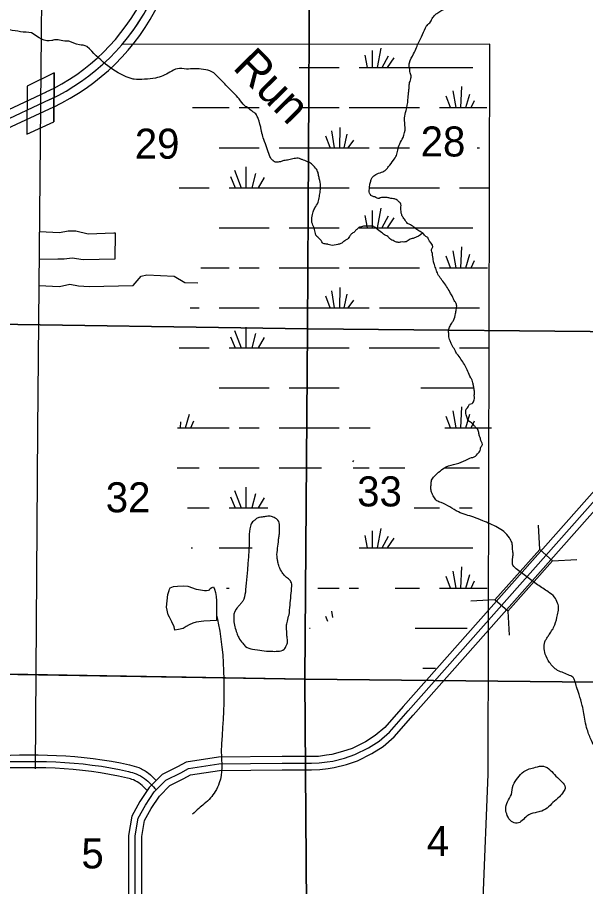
# Model space of a CAD drawing. Extents: x 380424 to 701066, y 1117407 to 1412949.
# Drawn here: x 516988 to 525500, y 1360453 to 1373482 of the extents above; entities that cross this region are included whole.
import ezdxf

# ---------------------------------------------------------------- set-up
doc = ezdxf.new("R2010")
doc.units = 0
for name, color, linetype in [('Bridges   Interstate', 7, 'Continuous'), ('Bridges and Drawbridges County Highways', 7, 'Continuous'), ('Cities Incorporated Area', 7, 'Continuous'), ('County Route Divided Highway Outline and Fill', 7, 'Continuous'), ('County Routes Highway Center Lines', 7, 'Continuous'), ('Interstate Divided Highway Outline and Fill', 7, 'Continuous'), ('Interstate Highway Center Lines', 7, 'Continuous'), ('Lakes and Ponds', 7, 'Continuous'), ('Local Roads Paved', 7, 'Continuous'), ('Masks for Road Features', 7, 'Continuous'), ('Narrow Canals', 7, 'Continuous'), ('Narrow River Creek and Branch and Slough', 7, 'Continuous'), ('Narrow River Creek and Branch and Slough Text', 7, 'Continuous'), ('Section Lines', 7, 'Continuous'), ('Section Numbers', 7, 'Continuous'), ('State Route Divided Highway Outline and Fill', 7, 'Continuous'), ('State Routes Highway Center Lines', 7, 'Continuous'), ('Swamps', 7, 'Continuous'), ('Township  and Range lines', 7, 'Continuous')]:
    doc.layers.add(name, color=color, linetype=linetype)

msp = doc.modelspace()

# ---------------------------------------------------------------- linework, layer by layer
at = {"layer": 'Bridges   Interstate'}
for p, q in [((517539, 1372650), (517532, 1371919)), ((517137, 1372451), (517130, 1371731))]:
    msp.add_line(p, q, dxfattribs=at)
at = {"layer": 'Bridges and Drawbridges County Highways'}
for p, q in [((524814, 1365507), (524793, 1365869)), ((525005, 1365337), (525367, 1365358)), ((524141, 1364751), (523780, 1364730)), ((524333, 1364581), (524354, 1364220))]:
    msp.add_line(p, q, dxfattribs=at)
msp.add_lwpolyline([(524141, 1364751), (524814, 1365507), (525005, 1365337), (524333, 1364581)], close=True, dxfattribs=at)
at = {"layer": 'Cities Incorporated Area'}
msp.add_lwpolyline([(492934, 1333036), (499624, 1332983), (499682, 1337041), (499228, 1338324), (499262, 1342354), (499959, 1342352), (500002, 1346473), (500786, 1347988), (501534, 1348003), (501556, 1353250), (507112, 1353224), (518771, 1353171), (518717, 1358404), (523888, 1358404), (524039, 1362139), (524067, 1373082), (518556, 1373075)], dxfattribs=at)
msp.add_arc((516112, 1375160), 3212, 319.5366, 334.0599, dxfattribs=at)
at = {"layer": 'County Route Divided Highway Outline and Fill'}
for points in [[(532882, 1374583), (522767, 1363155), (522493, 1362840), (522349, 1362716), (522201, 1362623), (522005, 1362525), (521860, 1362477), (521696, 1362435), (521616, 1362424), (521498, 1362406), (521391, 1362402), (520953, 1362402), (519999, 1362394), (519518, 1362321), (519388, 1362250), (519155, 1362133), (518960, 1361938), (518820, 1361728), (518700, 1361511), (518651, 1361222), (518674, 1352866), (518564, 1344885)], [(518764, 1344884), (518874, 1352865), (518851, 1361205), (518891, 1361445), (518991, 1361624), (519116, 1361811), (519273, 1361969), (519481, 1362073), (519583, 1362129), (520015, 1362194), (520954, 1362202), (521395, 1362202), (521517, 1362207), (521643, 1362226), (521733, 1362238), (521916, 1362285), (522081, 1362340), (522299, 1362448), (522468, 1362555), (522634, 1362697), (522917, 1363023), (533032, 1374450)]]:
    msp.add_lwpolyline(points, dxfattribs=at)
at = {"layer": 'County Routes Highway Center Lines'}
msp.add_lwpolyline([(518663, 1344784), (518774, 1352865), (518751, 1361213), (518796, 1361478), (518906, 1361676), (519038, 1361875), (519214, 1362051), (519434, 1362161), (519550, 1362225), (520007, 1362294), (520954, 1362302), (521393, 1362302), (521508, 1362307), (521630, 1362325), (521714, 1362336), (521888, 1362381), (522043, 1362432), (522250, 1362536), (522408, 1362635), (522563, 1362768), (522842, 1363089), (532957, 1374516)], dxfattribs=at)
at = {"layer": 'Interstate Divided Highway Outline and Fill'}
for p, q in [((512747, 1370174), (517422, 1372364)), ((517528, 1372138), (512853, 1369948))]:
    msp.add_line(p, q, dxfattribs=at)
for radius in [3087, 3337]:
    msp.add_arc((516112, 1375160), radius, 295.0995, 334.0599, dxfattribs=at)
at = {"layer": 'Interstate Highway Center Lines'}
msp.add_line((517475, 1372251), (512800, 1370061), dxfattribs=at)
msp.add_arc((516112, 1375160), 3212, 295.0995, 334.0599, dxfattribs=at)
at = {"layer": 'Lakes and Ponds'}
msp.add_lwpolyline([(519971, 1364443), (519781, 1364432), (519665, 1364416), (519617, 1364401), (519559, 1364379), (519517, 1364353), (519470, 1364321), (519401, 1364306), (519348, 1364295), (519348, 1364306), (519343, 1364311), (519343, 1364321), (519337, 1364348), (519301, 1364422), (519269, 1364490), (519248, 1364527), (519221, 1364644), (519232, 1364739), (519242, 1364834), (519264, 1364892), (519269, 1364913), (519279, 1364934), (519327, 1364950), (519385, 1364955), (519475, 1364960), (519543, 1364955), (519665, 1364913), (519702, 1364908), (519760, 1364897), (519792, 1364892), (519823, 1364892), (519850, 1364897), (519866, 1364902), (519876, 1364923), (519903, 1364939), (519924, 1364945), (519940, 1364913), (519955, 1364860), (519966, 1364802), (519971, 1364739)], close=True, dxfattribs=at)
for points in [[(520407, 1364905), (520461, 1365692), (520479, 1365858), (520512, 1365920), (520537, 1365941), (520570, 1365970), (520617, 1365988), (520656, 1365992), (520721, 1366003), (520794, 1366003), (520848, 1365977), (520891, 1365948), (520916, 1365855), (520916, 1365829), (520913, 1365743), (520902, 1365674), (520898, 1365620), (520880, 1365371), (520891, 1365317), (520909, 1365248), (520956, 1365161), (520992, 1365111), (521050, 1365067), (521086, 1365024), (521097, 1364988), (521097, 1364959), (521072, 1364670), (521057, 1364529), (521032, 1364432), (521017, 1364356), (521025, 1364259), (521028, 1364197), (521035, 1364158), (521028, 1364093), (521017, 1364071), (521003, 1364035), (520985, 1364010), (520887, 1363981), (520790, 1363981), (520512, 1364013), (520407, 1364053), (520364, 1364100), (520303, 1364186), (520274, 1364255), (520230, 1364446), (520263, 1364613), (520288, 1364641), (520324, 1364681), (520357, 1364721), (520378, 1364761), (520407, 1364905)], [(525007, 1361715), (525107, 1361799), (525170, 1361878), (525193, 1361941), (525149, 1362021), (525054, 1362110), (524970, 1362200), (524869, 1362258), (524748, 1362242), (524574, 1362179), (524484, 1362084), (524415, 1361973), (524389, 1361836), (524331, 1361725), (524304, 1361614), (524326, 1361519), (524389, 1361429), (524473, 1361403), (524621, 1361509), (524743, 1361561), (524816, 1361577), (524922, 1361630), (525007, 1361715)]]:
    msp.add_spline(points, degree=3, dxfattribs=at)
at = {"layer": 'Local Roads Paved'}
for points in [[(518204, 1395197), (518154, 1394842), (518069, 1394603), (517816, 1394145), (517668, 1393892), (517563, 1393660), (517563, 1393125), (517528, 1392688), (517514, 1391246), (517486, 1387536), (517404, 1379706), (517289, 1367298), (517256, 1362220)], [(517313, 1369856), (517593, 1369861), (517687, 1369861), (517810, 1369880), (517971, 1369852), (518454, 1369861), (518459, 1370250), (518431, 1370250), (518047, 1370231), (517862, 1370278), (517749, 1370278), (517621, 1370254), (517317, 1370268)], [(517309, 1369464), (517621, 1369449), (517772, 1369482), (517905, 1369459), (518061, 1369449), (518724, 1369463), (518842, 1369605), (518928, 1369624), (519335, 1369605), (519496, 1369506), (519690, 1369501)]]:
    msp.add_lwpolyline(points, dxfattribs=at)
at = {"layer": 'Masks for Road Features'}
msp.add_lwpolyline([(517137, 1372451), (517130, 1371731), (517532, 1371919), (517539, 1372650)], close=True, dxfattribs=at)
msp.add_lwpolyline([(519066, 1362044), (518960, 1361938), (518932, 1361896)], dxfattribs=at)
at = {"layer": 'Narrow Canals'}
for points in [[(519971, 1364528), (519998, 1364401), (520040, 1362473)], [(520040, 1362473), (520013, 1362010), (519950, 1361878), (519881, 1361783), (519786, 1361693), (519707, 1361625), (519612, 1361540)]]:
    msp.add_spline(points, degree=3, dxfattribs=at)
at = {"layer": 'Narrow River Creek and Branch and Slough'}
msp.add_line((524781, 1364978), (524458, 1365218), dxfattribs=at)
for points in [[(517200, 1373250), (516871, 1373294), (516613, 1373362), (516470, 1373394), (516438, 1373399), (516380, 1373442), (516343, 1373484), (516333, 1373500), (516322, 1373542), (516311, 1373626), (516317, 1373648), (516343, 1373753), (516354, 1373790), (516354, 1373906), (516333, 1374007), (516301, 1374086), (516264, 1374133), (516179, 1374223), (516116, 1374265), (516037, 1374313), (515973, 1374366), (515915, 1374403), (515847, 1374456)], [(523589, 1368419), (523557, 1368462), (523541, 1368499), (523494, 1368573), (523478, 1368620), (523462, 1368652), (523451, 1368694), (523451, 1368747), (523446, 1368784), (523462, 1368837), (523494, 1368900), (523520, 1368937), (523552, 1369043), (523562, 1369101), (523568, 1369169), (523552, 1369212), (523531, 1369238), (523520, 1369264), (523499, 1369307), (523467, 1369365), (523362, 1369528), (523309, 1369597), (523288, 1369634), (523261, 1369703), (523235, 1369777), (523219, 1369829), (523214, 1369866), (523198, 1369967), (523193, 1370004), (523209, 1370041), (523145, 1370157), (523140, 1370173), (523108, 1370199), (523066, 1370241), (523003, 1370284), (522944, 1370326), (522876, 1370373), (522834, 1370395), (522786, 1370458), (522754, 1370505), (522739, 1370548), (522733, 1370611), (522733, 1370643), (522733, 1370680), (522712, 1370711), (522675, 1370743), (522649, 1370759), (522622, 1370764), (522580, 1370769), (522527, 1370780), (522469, 1370780), (522416, 1370775), (522406, 1370769), (522342, 1370791), (522316, 1370796), (522295, 1370806), (522263, 1370849), (522263, 1370933), (522263, 1370949), (522279, 1371012), (522284, 1371039), (522305, 1371081), (522358, 1371129), (522443, 1371160), (522511, 1371202), (522548, 1371245), (522622, 1371340), (522665, 1371414), (522686, 1371493), (522717, 1371588), (522765, 1371683), (522797, 1371831), (522786, 1371974), (522812, 1372084), (522839, 1372248), (522849, 1372354), (522855, 1372417), (522860, 1372486), (522881, 1372560), (522886, 1372607), (522876, 1372634), (522865, 1372708), (522855, 1372766), (522860, 1372803), (522923, 1372935), (522966, 1373030), (523040, 1373193), (523103, 1373325), (523124, 1373362), (523177, 1373415), (523209, 1373479), (523230, 1373505), (523272, 1373542), (523330, 1373579), (523393, 1373616), (523562, 1373711), (523741, 1373856)], [(517758, 1373125), (517642, 1373135), (517600, 1373146), (517526, 1373141), (517505, 1373135), (517200, 1373250)], [(518035, 1373042), (518028, 1373046), (517917, 1373072), (517758, 1373125)], [(523058, 1370247), (522929, 1370173), (522871, 1370157), (522812, 1370120), (522775, 1370115), (522733, 1370115), (522707, 1370109), (522654, 1370120), (522633, 1370130), (522570, 1370162), (522559, 1370178), (522506, 1370215), (522443, 1370257), (522364, 1370321), (522311, 1370352), (522247, 1370352), (522173, 1370352), (522142, 1370342), (522115, 1370336), (522073, 1370305), (522036, 1370268), (521994, 1370236), (521962, 1370199), (521941, 1370167), (521904, 1370141), (521878, 1370125), (521835, 1370093), (521788, 1370078), (521682, 1370067), (521645, 1370078), (521629, 1370083), (521571, 1370093), (521550, 1370120), (521497, 1370178), (521460, 1370220), (521450, 1370262), (521424, 1370347), (521397, 1370431), (521408, 1370527), (521418, 1370569), (521445, 1370627), (521492, 1370711), (521503, 1370754), (521519, 1370838), (521529, 1370923), (521519, 1371039), (521503, 1371097), (521492, 1371155), (521455, 1371224), (521392, 1371287), (521334, 1371319), (521255, 1371350), (521212, 1371366), (521133, 1371366), (521054, 1371345), (520980, 1371335), (520927, 1371319), (520858, 1371313), (520853, 1371313), (520827, 1371329), (520795, 1371356), (520779, 1371382), (520763, 1371414), (520726, 1371525), (520679, 1371651), (520652, 1371746), (520642, 1371794), (520594, 1371968), (520568, 1372021), (520547, 1372047), (520505, 1372074), (520447, 1372121), (520394, 1372158), (520309, 1372259), (520151, 1372428), (519998, 1372586), (519903, 1372665), (519776, 1372702), (519644, 1372713), (519522, 1372708), (519385, 1372713), (519274, 1372660), (519169, 1372607), (519056, 1372572), (518894, 1372554), (518735, 1372554), (518677, 1372570), (518619, 1372591), (518035, 1373042)], [(524458, 1365218), (524420, 1365254), (524409, 1365393), (524414, 1365449), (524403, 1365527), (524403, 1365567), (524386, 1365631), (524360, 1365679), (524275, 1365774), (524180, 1365837), (523958, 1365937), (523826, 1365990), (523594, 1366069), (523335, 1366212), (523272, 1366238), (523224, 1366296), (523193, 1366365), (523182, 1366423), (523187, 1366487), (523193, 1366545), (523235, 1366603), (523319, 1366682), (523409, 1366745), (523562, 1366788), (523705, 1366846), (523789, 1366883), (523832, 1366893), (523895, 1366957), (523916, 1366978), (523932, 1367041), (523953, 1367078), (523927, 1367163), (523927, 1367168), (523911, 1367205), (523900, 1367258), (523890, 1367289), (523874, 1367316), (523853, 1367337), (523826, 1367369), (523800, 1367395), (523752, 1367432), (523747, 1367437), (523721, 1367495), (523710, 1367527), (523705, 1367564), (523721, 1367622), (523742, 1367643), (523763, 1367685), (523800, 1367696), (523832, 1367749), (523837, 1367786), (523832, 1367807), (523837, 1367860), (523837, 1367865), (523832, 1367897), (523821, 1367955), (523811, 1368002), (523800, 1368044), (523779, 1368081), (523737, 1368176), (523647, 1368340), (523589, 1368419)], [(525946, 1361984), (525909, 1362021), (525872, 1362068), (525814, 1362200), (525772, 1362322), (525693, 1362448), (525587, 1362644), (525524, 1362807), (525492, 1362934), (525450, 1363166), (525402, 1363335), (525365, 1363446), (525339, 1363536), (525318, 1363583), (525260, 1363620), (525170, 1363657), (525080, 1363694), (524959, 1363815), (524896, 1363937), (524880, 1364048), (524901, 1364148), (524927, 1364190), (524959, 1364238), (525001, 1364301), (525038, 1364375), (525080, 1364528), (525096, 1364618), (525080, 1364702), (525033, 1364792), (524938, 1364871), (524781, 1364978)]]:
    msp.add_spline(points, degree=3, dxfattribs=at)
at = {"layer": 'Section Lines'}
for points in [[(521365, 1374116), (521334, 1368815), (515992, 1368894), (516030, 1374159), (516030, 1374171), (516038, 1374171)], [(526670, 1374041), (526628, 1368762), (526620, 1368762), (521346, 1368815), (521334, 1368815), (521365, 1374116)], [(521334, 1368815), (521334, 1368809), (521294, 1363562), (515953, 1363651), (515992, 1368894)], [(526628, 1368762), (526627, 1368753), (526590, 1363510), (521299, 1363562), (521294, 1363562), (521334, 1368809), (521334, 1368815), (521346, 1368815), (526620, 1368762)], [(521294, 1363562), (521334, 1358108), (516015, 1358137), (515953, 1363645), (515953, 1363651)], [(526590, 1363510), (526631, 1358071), (521334, 1358108), (521294, 1363562), (521299, 1363562)]]:
    msp.add_lwpolyline(points, close=True, dxfattribs=at)
at = {"layer": 'State Route Divided Highway Outline and Fill'}
msp.add_lwpolyline([(519066, 1362044), (518960, 1361938), (518932, 1361896)], dxfattribs=at)
for points in [[(475822, 1362272), (476001, 1362423), (476161, 1362503), (476333, 1362575), (476505, 1362610), (476730, 1362645), (479522, 1362592), (479713, 1362605), (479922, 1362636), (480105, 1362693), (480250, 1362750), (480396, 1362826), (480633, 1362965), (481722, 1363646), (482071, 1363831), (482304, 1363916), (482537, 1363966), (482775, 1363987), (483141, 1363980), (484014, 1363966), (486588, 1363946), (489396, 1363913), (491129, 1363900), (491519, 1363900), (491985, 1363926), (492443, 1363940), (493778, 1363893), (494974, 1363886), (495278, 1363906), (495566, 1363957), (495817, 1364041), (496051, 1364132), (496287, 1364247), (496541, 1364423), (496995, 1364723), (497239, 1364893), (497402, 1364978), (497560, 1365043), (497710, 1365080), (497882, 1365087), (498955, 1365094), (499048, 1365100), (499151, 1365128), (499284, 1365189), (499534, 1365347), (499670, 1365426), (499819, 1365478), (499974, 1365508), (500167, 1365514), (500587, 1365541), (500959, 1365554), (501315, 1365594), (502039, 1365668), (502292, 1365681), (502512, 1365674), (502716, 1365631), (502897, 1365558), (503064, 1365461), (503405, 1365257), (503552, 1365196), (503697, 1365160), (503838, 1365148), (504421, 1365148), (505343, 1365134), (506346, 1365101), (506605, 1365087), (507174, 1365081), (507461, 1365087), (507709, 1365087), (507983, 1365087), (509644, 1365061), (510926, 1365041), (511452, 1365020), (511640, 1364970), (511878, 1364885), (512071, 1364778), (512279, 1364625), (512384, 1364536), (512529, 1364340), (512662, 1364088), (512870, 1363557), (513144, 1362911), (513340, 1362672), (513615, 1362472), (513820, 1362379), (513997, 1362324), (514229, 1362305), (518668, 1362278), (518806, 1362238), (518953, 1362152), (519066, 1362044)], [(518932, 1361896), (518832, 1361991), (518726, 1362052), (518638, 1362078), (514220, 1362105), (513959, 1362126), (513749, 1362191), (513514, 1362298), (513202, 1362525), (512971, 1362807), (512685, 1363482), (512479, 1364005), (512359, 1364233), (512237, 1364398), (512155, 1364469), (511963, 1364610), (511796, 1364702), (511580, 1364778), (511422, 1364821), (510920, 1364841), (509641, 1364861), (507981, 1364887), (507709, 1364887), (507463, 1364887), (507176, 1364881), (506598, 1364888), (506337, 1364901), (505339, 1364934), (504420, 1364948), (503829, 1364948), (503664, 1364962), (503489, 1365006), (503315, 1365078), (502963, 1365288), (502809, 1365378), (502657, 1365439), (502488, 1365475), (502294, 1365481), (502054, 1365468), (501337, 1365395), (500973, 1365355), (500597, 1365341), (500177, 1365315), (499997, 1365308), (499872, 1365284), (499754, 1365243), (499637, 1365175), (499380, 1365013), (499220, 1364940), (499082, 1364902), (498962, 1364894), (497887, 1364888), (497739, 1364881), (497623, 1364852), (497487, 1364797), (497343, 1364722), (497107, 1364558), (496654, 1364257), (496388, 1364074), (496131, 1363948), (495885, 1363852), (495615, 1363763), (495302, 1363707), (494980, 1363686), (493774, 1363693), (492442, 1363740), (491993, 1363727), (491525, 1363700), (491128, 1363700), (489394, 1363713), (486586, 1363746), (484011, 1363767), (483137, 1363780), (482782, 1363786), (482567, 1363767), (482360, 1363723), (482153, 1363648), (481822, 1363473), (480736, 1362793), (480493, 1362651), (480333, 1362568), (480171, 1362504), (479967, 1362441), (479735, 1362406), (479527, 1362392), (476743, 1362445), (476541, 1362414), (476393, 1362383), (476245, 1362321), (476111, 1362254), (475959, 1362126)]]:
    msp.add_spline(points, degree=3, dxfattribs=at)
at = {"layer": 'State Routes Highway Center Lines'}
msp.add_spline([(475889, 1362198), (476056, 1362338), (476203, 1362412), (476363, 1362479), (476523, 1362512), (476736, 1362545), (479524, 1362492), (479724, 1362505), (479944, 1362539), (480138, 1362599), (480291, 1362659), (480445, 1362739), (480685, 1362879), (481772, 1363560), (482112, 1363740), (482332, 1363820), (482552, 1363866), (482779, 1363887), (483139, 1363880), (484013, 1363866), (486587, 1363846), (489395, 1363813), (491129, 1363800), (491522, 1363800), (491989, 1363826), (492443, 1363840), (493776, 1363793), (494977, 1363786), (495290, 1363806), (495590, 1363860), (495851, 1363947), (496091, 1364040), (496337, 1364160), (496598, 1364340), (497051, 1364641), (497291, 1364807), (497445, 1364887), (497591, 1364947), (497725, 1364981), (497885, 1364987), (498958, 1364994), (499065, 1365001), (499185, 1365034), (499332, 1365101), (499585, 1365261), (499712, 1365334), (499845, 1365381), (499986, 1365408), (500172, 1365415), (500592, 1365441), (500966, 1365455), (501326, 1365495), (502046, 1365568), (502293, 1365581), (502500, 1365575), (502687, 1365535), (502853, 1365468), (503013, 1365374), (503360, 1365168), (503520, 1365101), (503680, 1365061), (503834, 1365048), (504421, 1365048), (505341, 1365034), (506341, 1365001), (506601, 1364987), (507175, 1364981), (507462, 1364987), (507709, 1364987), (507982, 1364987), (509643, 1364961), (510923, 1364941), (511437, 1364921), (511610, 1364874), (511837, 1364794), (512017, 1364694), (512217, 1364547), (512310, 1364467), (512444, 1364287), (512570, 1364047), (512777, 1363520), (513057, 1362859), (513271, 1362599), (513564, 1362385), (513784, 1362285), (513978, 1362225), (514224, 1362205), (518653, 1362178), (518766, 1362145), (518893, 1362072), (519067, 1361904)], degree=3, dxfattribs=at)
at = {"layer": 'Swamps'}
for p, q in [((522301, 1372987), (522301, 1372729)), ((522433, 1373023), (522375, 1372729)), ((522192, 1372915), (522229, 1372729)), ((522542, 1372903), (522448, 1372728)), ((522627, 1372878), (522527, 1372729)), ((521510, 1372729), (521810, 1372729)), ((522110, 1372729), (523810, 1372729)), ((523560, 1372129), (523514, 1372383)), ((523631, 1372129), (523648, 1372445)), ((523708, 1372129), (523766, 1372333)), ((523475, 1372129), (523410, 1372301)), ((523784, 1372129), (523833, 1372237)), ((520310, 1372129), (520610, 1372129)), ((521510, 1372129), (521810, 1372129)), ((521960, 1372129), (523010, 1372129)), ((523310, 1372129), (524020, 1372129)), ((521816, 1371529), (521822, 1371832)), ((521675, 1371530), (521609, 1371702)), ((521738, 1371529), (521698, 1371782)), ((521883, 1371528), (521926, 1371734)), ((521945, 1371528), (522029, 1371642)), ((520010, 1371529), (520610, 1371529)), ((520910, 1371529), (521510, 1371529)), ((521510, 1371529), (522260, 1371529)), ((522410, 1371529), (522862, 1371529)), ((523874, 1371529), (523909, 1371529)), ((520239, 1371191), (520342, 1370929)), ((520408, 1371240), (520408, 1370929)), ((520553, 1371143), (520500, 1370929)), ((520179, 1371095), (520250, 1370929)), ((520686, 1371083), (520596, 1370929)), ((519410, 1370929), (519860, 1370929)), ((520160, 1370929), (521510, 1370929)), ((521510, 1370929), (521960, 1370929)), ((522260, 1370929), (523310, 1370929)), ((523610, 1370929), (524060, 1370929)), ((522433, 1370623), (522375, 1370329)), ((522192, 1370515), (522229, 1370329)), ((522301, 1370587), (522301, 1370329)), ((522542, 1370503), (522448, 1370328)), ((522627, 1370478), (522527, 1370329)), ((520010, 1370329), (520760, 1370329)), ((521060, 1370329), (521510, 1370329)), ((521510, 1370329), (521810, 1370329)), ((522110, 1370329), (523810, 1370329)), ((523560, 1369729), (523514, 1369983)), ((523631, 1369729), (523648, 1370045)), ((523475, 1369729), (523410, 1369901)), ((523708, 1369729), (523766, 1369933)), ((520310, 1369729), (520610, 1369729)), ((520910, 1369729), (521510, 1369729)), ((521510, 1369729), (521810, 1369729)), ((521960, 1369729), (523010, 1369729)), ((523310, 1369729), (524031, 1369729)), ((523784, 1369729), (523833, 1369837)), ((521738, 1369129), (521698, 1369382)), ((521816, 1369129), (521822, 1369432)), ((521883, 1369128), (521926, 1369334)), ((521675, 1369130), (521609, 1369302)), ((521945, 1369128), (522029, 1369242)), ((520010, 1369129), (520610, 1369129)), ((520910, 1369129), (521510, 1369129)), ((521510, 1369129), (522260, 1369129)), ((522410, 1369129), (523910, 1369129)), ((520408, 1368840), (520408, 1368529)), ((520179, 1368695), (520250, 1368529)), ((520239, 1368791), (520342, 1368529)), ((520553, 1368743), (520500, 1368529)), ((520686, 1368683), (520596, 1368529)), ((519410, 1368529), (519860, 1368529)), ((520160, 1368529), (521510, 1368529)), ((521510, 1368529), (521960, 1368529)), ((522260, 1368529), (523310, 1368529)), ((523610, 1368529), (524060, 1368529)), ((520010, 1367929), (520760, 1367929)), ((521060, 1367929), (521510, 1367929)), ((521510, 1367929), (521810, 1367929)), ((523030, 1367929), (523810, 1367929)), ((523631, 1367329), (523648, 1367645)), ((523475, 1367329), (523410, 1367501)), ((523560, 1367329), (523514, 1367583)), ((523708, 1367329), (523766, 1367533)), ((519584, 1367329), (519633, 1367437)), ((523784, 1367329), (523833, 1367437)), ((520310, 1367329), (520610, 1367329)), ((520910, 1367329), (521510, 1367329)), ((521510, 1367329), (521810, 1367329)), ((521960, 1367329), (522271, 1367329)), ((523390, 1367329), (524089, 1367329)), ((520010, 1366729), (520610, 1366729)), ((520910, 1366729), (521510, 1366729)), ((522410, 1366729), (522793, 1366729)), ((523397, 1366729), (523910, 1366729)), ((520239, 1366391), (520342, 1366129)), ((520408, 1366440), (520408, 1366129)), ((520553, 1366343), (520500, 1366129)), ((520179, 1366295), (520249, 1366129)), ((520686, 1366283), (520596, 1366129)), ((522930, 1366129), (523310, 1366129)), ((522433, 1365823), (522375, 1365529)), ((522192, 1365715), (522229, 1365529)), ((522301, 1365787), (522301, 1365529)), ((522542, 1365703), (522448, 1365528)), ((522627, 1365678), (522527, 1365530)), ((522110, 1365529), (523810, 1365529)), ((523560, 1364929), (523514, 1365183)), ((523631, 1364929), (523648, 1365245)), ((523475, 1364929), (523410, 1365101)), ((523708, 1364929), (523766, 1365133)), ((523784, 1364929), (523833, 1365037)), ((521510, 1364929), (521810, 1364929))]:
    msp.add_line(p, q, dxfattribs=at)
for points in [[(521209, 1372729), (521510, 1372729)], [(519611, 1372129), (520160, 1372129)], [(521200, 1372129), (521510, 1372129)], [(519738, 1369729), (520160, 1369729)], [(519578, 1369129), (519710, 1369129)], [(519508, 1367329), (519566, 1367533)], [(519431, 1367329), (519436, 1367422)], [(519384, 1367329), (520160, 1367329)], [(519381, 1366729), (519710, 1366729)], [(521510, 1366729), (521543, 1366729)], [(522012, 1366819), (522029, 1366842)], [(522018, 1366729), (522260, 1366729)], [(519534, 1366129), (519860, 1366129)], [(520160, 1366129), (520741, 1366129)], [(523610, 1366129), (523799, 1366129)], [(519590, 1365529), (519610, 1365529)], [(520010, 1365529), (520507, 1365529)], [(520118, 1364929), (520160, 1364929)], [(521488, 1364929), (521510, 1364929)], [(521960, 1364929), (522098, 1364929)], [(522647, 1364929), (523010, 1364929)], [(523310, 1364929), (524023, 1364929)], [(521637, 1364429), (521609, 1364502)], [(521713, 1364486), (521698, 1364582)], [(521366, 1364329), (521373, 1364329)], [(522949, 1364329), (523725, 1364329)], [(523061, 1363729), (523250, 1363729)]]:
    msp.add_lwpolyline(points, dxfattribs=at)
at = {"layer": 'Township  and Range lines'}
for p, q in [((515953, 1363651), (521294, 1363562)), ((521294, 1363562), (521299, 1363562)), ((521299, 1363562), (526590, 1363510))]:
    msp.add_line(p, q, dxfattribs=at)

# ---------------------------------------------------------------- texts
at = {"layer": 'Narrow River Creek and Branch and Slough Text'}
msp.add_text('Run', height=500, rotation=314.6838, dxfattribs=at).set_placement((520198, 1372719))
at = {"layer": 'Section Numbers'}
for s, p in [('29', (518747, 1371364)), ('28', (523029, 1371397)), ('33', (522078, 1366152)), ('32', (518312, 1366064)), ('4', (523122, 1360912)), ('5', (517947, 1360726))]:
    msp.add_text(s, height=450, dxfattribs=at).set_placement(p)

doc.saveas('drawing.dxf')
